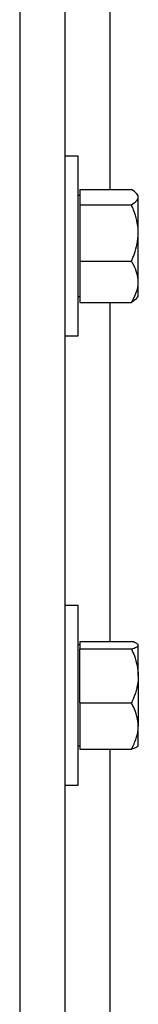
# Model space of a CAD drawing. Header units: inches. Extents: x 170 to 284, y 215 to 248.
# Tile 372 of 656: x 206.7381 to 206.7831, y 222.3777 to 222.7529. Entities that reach past the tile are written whole.
import ezdxf

# ---------------------------------------------------------------- set-up
doc = ezdxf.new("R2010")
doc.units = ezdxf.units.IN
doc.header["$LTSCALE"] = 0.25
doc.header["$MEASUREMENT"] = 0
doc.layers.add('RH FRONT OF HOOD', color=7, linetype='Continuous')

msp = doc.modelspace()

# ---------------------------------------------------------------- linework, layer by layer
at = {"layer": 'RH FRONT OF HOOD'}
for p, q in [((206.7380912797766, 224.3701573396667), (206.7380912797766, 220.1328032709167)), ((206.7552119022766, 224.3701573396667), (206.7552119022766, 220.1328032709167)), ((206.7723325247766, 222.8173175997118), (206.7723325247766, 222.6881503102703)), ((206.7602796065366, 222.7008966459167), (206.7552119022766, 222.7008966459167)), ((206.7602796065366, 222.6666554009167), (206.7602796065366, 222.7008966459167)), ((206.7608274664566, 222.6859161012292), (206.7602796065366, 222.6859161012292)), ((206.7608274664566, 222.6881503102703), (206.7608274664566, 222.6852489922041)), ((206.7608274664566, 222.6881503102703), (206.7804819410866, 222.6881503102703)), ((206.7608274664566, 222.6852489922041), (206.7608274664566, 222.682347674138)), ((206.7830500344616, 222.6859161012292), (206.7824361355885, 222.6866283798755)), ((206.7830500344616, 222.6852489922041), (206.7830500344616, 222.6859161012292)), ((206.7830500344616, 222.6716002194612), (206.7830500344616, 222.6852489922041)), ((206.7608274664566, 222.682347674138), (206.7608274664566, 222.6716002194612)), ((206.7608274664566, 222.682347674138), (206.7804819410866, 222.682347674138)), ((206.7608274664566, 222.6716002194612), (206.7608274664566, 222.6608527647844)), ((206.7830500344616, 222.6530066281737), (206.7830500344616, 222.6716002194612)), ((206.7602796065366, 222.6324141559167), (206.7602796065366, 222.6666554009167)), ((206.7608274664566, 222.6608527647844), (206.7608274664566, 222.6530066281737)), ((206.7608274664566, 222.6608527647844), (206.7804819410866, 222.6608527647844)), ((206.7608274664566, 222.6530066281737), (206.7608274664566, 222.645160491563)), ((206.7830500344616, 222.6473947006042), (206.7830500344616, 222.6530066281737)), ((206.7602796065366, 222.6473947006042), (206.7608274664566, 222.6473947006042)), ((206.7824361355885, 222.6466824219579), (206.7830500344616, 222.6473947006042)), ((206.7608274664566, 222.645160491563), (206.7804819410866, 222.645160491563)), ((206.7723325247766, 222.645160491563), (206.7723325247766, 222.5159932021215)), ((206.7552119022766, 222.6324141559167), (206.7602796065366, 222.6324141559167)), ((206.7602796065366, 222.5296904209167), (206.7552119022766, 222.5296904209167)), ((206.7602796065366, 222.4954491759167), (206.7602796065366, 222.5296904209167)), ((206.7608274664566, 222.5159932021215), (206.7608274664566, 222.514546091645)), ((206.7608274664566, 222.5159932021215), (206.7804819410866, 222.5159932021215)), ((206.7608274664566, 222.5147098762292), (206.7602796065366, 222.5147098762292)), ((206.7608274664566, 222.514546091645), (206.7608274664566, 222.5130989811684)), ((206.7608274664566, 222.502826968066), (206.7608274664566, 222.5130989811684)), ((206.7608274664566, 222.5130989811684), (206.7804819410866, 222.5130989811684)), ((206.7830500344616, 222.5147098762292), (206.782857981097, 222.5149327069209)), ((206.7830500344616, 222.514546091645), (206.7830500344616, 222.5147098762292)), ((206.7830500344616, 222.502826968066), (206.7830500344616, 222.514546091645)), ((206.7608274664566, 222.4925549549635), (206.7608274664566, 222.502826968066)), ((206.7830500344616, 222.502826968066), (206.7830500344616, 222.4837300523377)), ((206.7602796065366, 222.4612079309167), (206.7602796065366, 222.4954491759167)), ((206.7608274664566, 222.4925549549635), (206.7608274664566, 222.4837300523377)), ((206.7608274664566, 222.4925549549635), (206.7804819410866, 222.4925549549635)), ((206.7608274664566, 222.4837300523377), (206.7608274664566, 222.4749051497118)), ((206.7830500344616, 222.4761884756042), (206.7830500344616, 222.4837300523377)), ((206.7602796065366, 222.4761884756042), (206.7608274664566, 222.4761884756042)), ((206.7608274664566, 222.4749051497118), (206.7804819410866, 222.4749051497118)), ((206.7723325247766, 222.4749051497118), (206.7723325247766, 222.3447869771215)), ((206.782857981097, 222.4759656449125), (206.7830500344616, 222.4761884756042)), ((206.7552119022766, 222.4612079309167), (206.7602796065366, 222.4612079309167))]:
    msp.add_line(p, q, dxfattribs=at)
for points, knots in [([(206.7830500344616, 222.6852489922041), (206.7829523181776, 222.6856550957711), (206.7827533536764, 222.6864819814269), (206.7816015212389, 222.6874434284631), (206.7807342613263, 222.6879910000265), (206.7804819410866, 222.6881503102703)], [0, 0, 0, 0, 0.406290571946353, 0.8272664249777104, 1, 1, 1, 1]), ([(206.7804819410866, 222.682347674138), (206.7811564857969, 222.6827987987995), (206.7825301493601, 222.6837174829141), (206.7830452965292, 222.6847208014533), (206.7830499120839, 222.6852353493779), (206.7830500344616, 222.6852489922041)], [0, 0, 0, 0, 0.4843414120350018, 0.9863277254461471, 1, 1, 1, 1]), ([(206.7830500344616, 222.6716002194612), (206.7830472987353, 222.671846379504), (206.7830294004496, 222.6734568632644), (206.7826076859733, 222.6764623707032), (206.781580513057, 222.6797828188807), (206.7807535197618, 222.6817136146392), (206.7804819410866, 222.682347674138)], [0, 0, 0, 0, 0.06653229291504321, 0.435282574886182, 0.8145508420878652, 1, 1, 1, 1]), ([(206.7804819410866, 222.6608527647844), (206.7808634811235, 222.6617627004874), (206.7817662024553, 222.6639156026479), (206.7828069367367, 222.6675032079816), (206.7829683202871, 222.6702230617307), (206.7830500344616, 222.6716002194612)], [0, 0, 0, 0, 0.2654599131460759, 0.6280764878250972, 1, 1, 1, 1]), ([(206.7830500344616, 222.6530066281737), (206.7829523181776, 222.65410486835), (206.7827533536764, 222.6563410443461), (206.7816015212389, 222.6589411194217), (206.7807342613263, 222.6604219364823), (206.7804819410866, 222.6608527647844)], [0, 0, 0, 0, 0.406290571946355, 0.8272664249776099, 1, 1, 1, 1]), ([(206.7804819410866, 222.645160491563), (206.7811564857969, 222.6463804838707), (206.7825301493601, 222.6488649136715), (206.7830452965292, 222.651578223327), (206.7830499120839, 222.6529697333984), (206.7830500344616, 222.6530066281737)], [0, 0, 0, 0, 0.4843414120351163, 0.9863277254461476, 1, 1, 1, 1]), ([(206.7824109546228, 222.646704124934), (206.7820605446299, 222.6463454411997), (206.7815464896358, 222.6458192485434), (206.7807389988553, 222.6453195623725), (206.7804819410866, 222.645160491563)], [0, 0, 0, 0, 0.6816585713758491, 1, 1, 1, 1]), ([(206.7830500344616, 222.514546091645), (206.7829523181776, 222.5147486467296), (206.7827533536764, 222.5151610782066), (206.7816015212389, 222.515640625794), (206.7807342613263, 222.5159137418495), (206.7804819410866, 222.5159932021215)], [0, 0, 0, 0, 0.4062905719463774, 0.8272664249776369, 1, 1, 1, 1]), ([(206.7804819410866, 222.5130989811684), (206.7811564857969, 222.5133239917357), (206.7825301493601, 222.5137822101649), (206.7830452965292, 222.5142826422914), (206.7830499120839, 222.5145392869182), (206.7830500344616, 222.514546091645)], [0, 0, 0, 0, 0.4843414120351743, 0.9863277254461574, 1, 1, 1, 1]), ([(206.7804819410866, 222.5130989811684), (206.7808634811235, 222.5122292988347), (206.7817662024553, 222.5101716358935), (206.7828069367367, 222.5067427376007), (206.782968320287, 222.5041432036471), (206.7830500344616, 222.502826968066)], [0, 0, 0, 0, 0.2654599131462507, 0.6280764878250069, 1, 1, 1, 1]), ([(206.7830500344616, 222.502826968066), (206.7830472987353, 222.502591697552), (206.7830294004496, 222.501052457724), (206.7826076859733, 222.4981799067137), (206.781580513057, 222.4950063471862), (206.7807535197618, 222.4931609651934), (206.7804819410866, 222.4925549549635)], [0, 0, 0, 0, 0.06653229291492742, 0.4352825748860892, 0.8145508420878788, 1, 1, 1, 1]), ([(206.7830500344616, 222.4837300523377), (206.7829523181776, 222.4849652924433), (206.7827533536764, 222.4874804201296), (206.7816015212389, 222.4904048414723), (206.7807342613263, 222.4920703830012), (206.7804819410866, 222.4925549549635)], [0, 0, 0, 0, 0.4062905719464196, 0.827266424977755, 1, 1, 1, 1]), ([(206.7804819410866, 222.4749051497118), (206.7811564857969, 222.4762773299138), (206.7825301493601, 222.4790716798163), (206.7830452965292, 222.4821234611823), (206.7830499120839, 222.483688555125), (206.7830500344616, 222.4837300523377)], [0, 0, 0, 0, 0.4843414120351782, 0.9863277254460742, 1, 1, 1, 1]), ([(206.7827912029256, 222.4760231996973), (206.7827369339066, 222.4759312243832), (206.7825591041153, 222.4756298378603), (206.7815943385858, 222.475257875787), (206.7807326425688, 222.4749846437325), (206.7804819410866, 222.4749051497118)], [0, 0, 0, 0, 0.2374711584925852, 0.7781501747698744, 1, 1, 1, 1])]:
    msp.add_open_spline(points, degree=3, knots=knots, dxfattribs=at)

doc.saveas('drawing.dxf')
